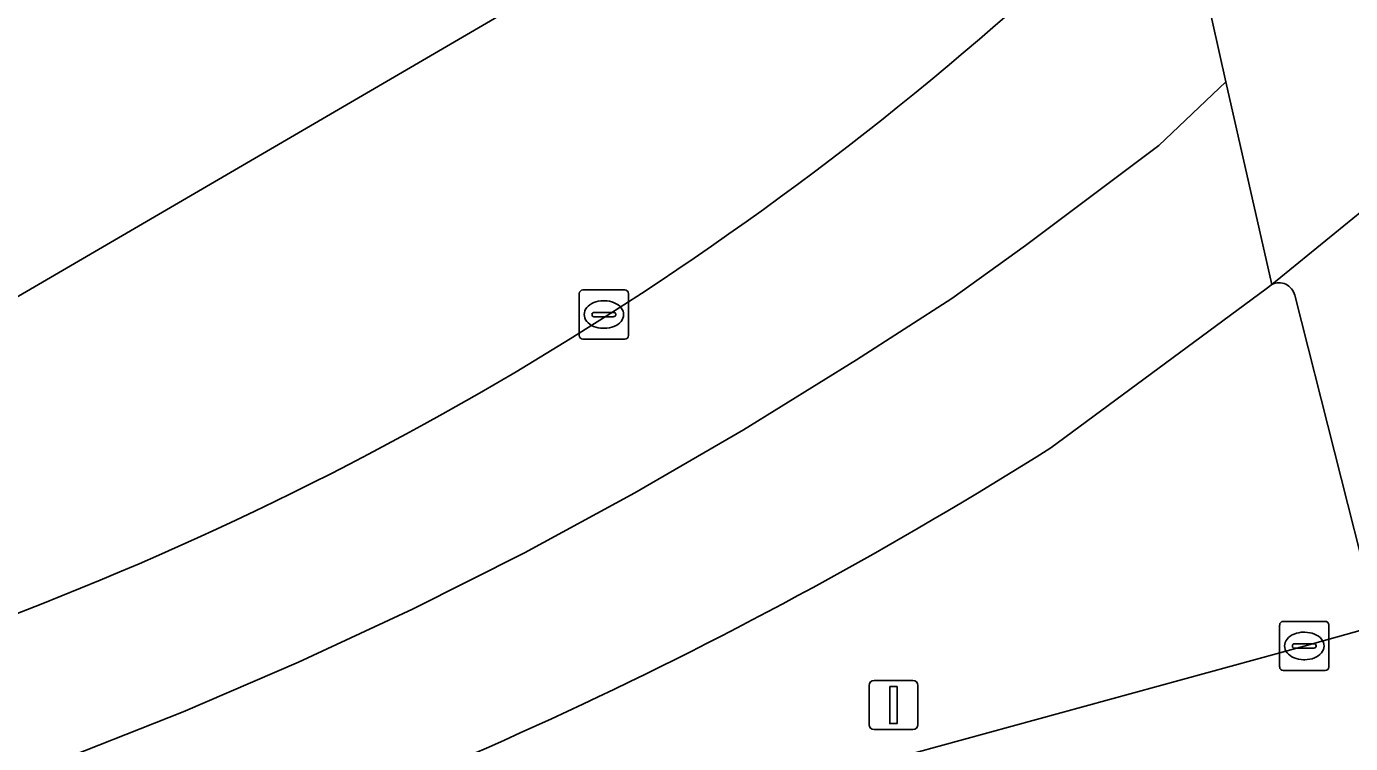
# Model space of a CAD drawing. Extents: x 158352 to 159489, y 383828 to 384603.
# Drawn here: x 159202.66 to 159229.58, y 383975.15 to 383989.73 of the extents above; entities that cross this region are included whole.
import ezdxf

# ---------------------------------------------------------------- set-up
doc = ezdxf.new("R2010")
doc.units = 0
for name, color, linetype in [('IMGEO_Berm_groen', 7, 'Continuous'), ('IMGEO_Kolk', 7, 'Continuous'), ('IMGEO_Lichtmast', 7, 'Continuous'), ('IMGEO_OVBaan_gesloten', 7, 'Continuous'), ('IMGEO_Rijbaan_lokaal_open', 7, 'Continuous'), ('IMGEO_Rijbaan_regionaal_gesloten', 7, 'Continuous'), ('IMGEO_Voetpad_open', 7, 'Continuous')]:
    doc.layers.add(name, color=color, linetype=linetype)

msp = doc.modelspace()

# ---------------------------------------------------------------- linework, layer by layer
at = {"layer": 'IMGEO_Berm_groen'}
for points in [[(159227.977, 383984.484), (159227.863, 383984.392), (159223.487, 383981.159)], [(159230.06, 383977.9), (159228.447, 383984.264)], [(159219.77, 383974.497), (159219.732, 383974.693), (159228.64, 383977.134), (159229.826, 383977.466)]]:
    msp.add_lwpolyline(points, dxfattribs=at)
for centre, radius, start, end in [((159228.124, 383984.186), 0.332, 13.539, 116.2938), ((159176.289, 384056.099), 88.564, 287.70673, 302.20347)]:
    msp.add_arc(centre, radius, start, end, dxfattribs=at)
at = {"layer": 'IMGEO_Kolk'}
for p, q in [((159213.976, 383984.371), (159214.828, 383984.371)), ((159213.901, 383983.445), (159213.901, 383984.297)), ((159214.389, 383984.151), (159214.414, 383984.151)), ((159214.902, 383984.297), (159214.902, 383983.445)), ((159214.16, 383983.865), (159214.16, 383983.877)), ((159214.598, 383983.828), (159214.2, 383983.828)), ((159214.203, 383983.914), (159214.601, 383983.914)), ((159214.644, 383983.877), (159214.644, 383983.865)), ((159214.412, 383983.591), (159214.387, 383983.591)), ((159214.828, 383983.371), (159213.976, 383983.371)), ((159228.214, 383977.635), (159229.066, 383977.635)), ((159228.139, 383976.709), (159228.139, 383977.561)), ((159228.627, 383977.415), (159228.652, 383977.415)), ((159229.14, 383977.561), (159229.14, 383976.709)), ((159228.398, 383977.129), (159228.398, 383977.141)), ((159228.836, 383977.092), (159228.438, 383977.092)), ((159228.441, 383977.178), (159228.839, 383977.178)), ((159228.882, 383977.141), (159228.882, 383977.129)), ((159228.65, 383976.855), (159228.625, 383976.855)), ((159229.066, 383976.635), (159228.214, 383976.635))]:
    msp.add_line(p, q, dxfattribs=at)
for points in [[(159213.976, 383984.371), (159214.828, 383984.371)], [(159213.901, 383983.445), (159213.901, 383984.297)], [(159214.902, 383984.297), (159214.902, 383983.445)], [(159214.828, 383983.371), (159213.976, 383983.371)], [(159228.214, 383977.635), (159229.066, 383977.635)], [(159228.139, 383976.709), (159228.139, 383977.561)], [(159229.14, 383977.561), (159229.14, 383976.709)], [(159229.066, 383976.635), (159228.214, 383976.635)]]:
    msp.add_lwpolyline(points, dxfattribs=at)
for centre, radius, start, end in [((159213.978, 383984.295), 0.0765, 91.552, 178.448), ((159213.978, 383984.295), 0.0765, 91.552, 178.448), ((159214.826, 383984.295), 0.0765, 1.552, 88.448), ((159214.826, 383984.295), 0.0765, 1.552, 88.448), ((159214.2, 383983.874), 0.0403, 85.8775, 175.7526), ((159214.197, 383983.864), 0.0366, 178.938, 274.7102), ((159214.601, 383983.871), 0.043, 264.8664, 352.4533), ((159214.605, 383983.876), 0.0386, 1.7309, 96.639), ((159213.978, 383983.447), 0.0765, 181.552, 268.448), ((159213.978, 383983.447), 0.0765, 181.552, 268.448), ((159214.826, 383983.447), 0.0765, 271.552, 358.448), ((159214.826, 383983.447), 0.0765, 271.552, 358.448), ((159228.216, 383977.559), 0.0765, 91.552, 178.448), ((159228.216, 383977.559), 0.0765, 91.552, 178.448), ((159229.064, 383977.559), 0.0765, 1.552, 88.448), ((159229.064, 383977.559), 0.0765, 1.552, 88.448), ((159228.438, 383977.138), 0.0403, 85.8775, 175.7526), ((159228.435, 383977.128), 0.0366, 178.938, 274.7102), ((159228.839, 383977.135), 0.043, 264.8664, 352.4533), ((159228.843, 383977.14), 0.0386, 1.7309, 96.639), ((159228.216, 383976.711), 0.0765, 181.552, 268.448), ((159228.216, 383976.711), 0.0765, 181.552, 268.448), ((159229.064, 383976.711), 0.0765, 271.552, 358.448), ((159229.064, 383976.711), 0.0765, 271.552, 358.448)]:
    msp.add_arc(centre, radius, start, end, dxfattribs=at)
for centre, major_axis, ratio, start_param, end_param in [((159214.388, 383983.871), (-0.387, 0.002), 0.722429, 4.712389, 7.853982), ((159214.413, 383983.871), (-0.39, 0.002), 0.717154, 1.570796, 4.712389), ((159228.626, 383977.135), (-0.387, 0.002), 0.722429, 4.712389, 7.853982), ((159228.651, 383977.135), (-0.39, 0.002), 0.717154, 1.570796, 4.712389)]:
    msp.add_ellipse(centre, major_axis=major_axis, ratio=ratio, start_param=start_param, end_param=end_param, dxfattribs=at)
at = {"layer": 'IMGEO_Lichtmast'}
for p, q in [((159219.793, 383975.534), (159219.793, 383976.334)), ((159219.793, 383976.334), (159219.793, 383975.534)), ((159219.893, 383976.434), (159220.683, 383976.434)), ((159220.683, 383976.434), (159219.893, 383976.434)), ((159220.783, 383976.334), (159220.783, 383975.534)), ((159220.783, 383975.534), (159220.783, 383976.334)), ((159220.683, 383975.434), (159219.893, 383975.434)), ((159219.893, 383975.434), (159220.683, 383975.434))]:
    msp.add_line(p, q, dxfattribs=at)
msp.add_lwpolyline([(159220.213, 383976.309), (159220.363, 383976.309), (159220.363, 383975.559), (159220.213, 383975.559), (159220.213, 383976.309)], dxfattribs=at)
for centre, start, end in [((159219.893, 383976.334), 90, 180), ((159219.893, 383976.334), 90, 180), ((159220.683, 383976.334), 0, 90), ((159220.683, 383976.334), 360, 90), ((159219.893, 383975.534), 180, 270), ((159219.893, 383975.534), 180, 270), ((159220.683, 383975.534), 270, 0), ((159220.683, 383975.534), 270, 0)]:
    msp.add_arc(centre, 0.1, start, end, dxfattribs=at)
at = {"layer": 'IMGEO_OVBaan_gesloten'}
msp.add_lwpolyline([(159230.686, 383974.033), (159229.826, 383977.466), (159228.64, 383977.134), (159219.732, 383974.693), (159219.77, 383974.497)], dxfattribs=at)
at = {"layer": 'IMGEO_Rijbaan_lokaal_open'}
for points in [[(159170.793, 383975.067), (159171.391, 383975.38), (159181.483, 383981.264), (159182.142, 383981.649), (159209.99, 383997.948), (159214.05, 383990.983), (159190.411, 383977.201)], [(159190.411, 383977.201), (159214.05, 383990.983), (159209.99, 383997.948), (159182.142, 383981.649)]]:
    msp.add_lwpolyline(points, dxfattribs=at)
msp.add_arc((159178.505, 384040.198), 66.846, 290.3516, 313.95897, dxfattribs=at)
at = {"layer": 'IMGEO_Rijbaan_regionaal_gesloten'}
for points in [[(159227.047, 383988.599), (159226.073, 383992.943), (159225.067, 383992.201), (159224.906, 383992.08)], [(159226.073, 383992.943), (159227.047, 383988.599), (159227.977, 383984.484), (159229.993, 383986.12), (159230.133, 383986.234), (159232.706, 383988.435)], [(159202.97, 383974.661), (159205.85, 383975.797), (159208.194, 383976.805), (159210.508, 383977.883), (159212.788, 383979.03), (159215.033, 383980.245), (159217.24, 383981.527), (159219.536, 383982.954), (159221.473, 383984.194), (159222.975, 383985.277), (159225.68, 383987.305), (159227.047, 383988.599)], [(159223.487, 383981.159), (159227.863, 383984.392), (159227.977, 383984.484), (159227.047, 383988.599), (159225.68, 383987.305), (159222.975, 383985.277), (159221.473, 383984.194), (159219.536, 383982.954), (159217.24, 383981.527), (159215.033, 383980.245), (159212.788, 383979.03), (159210.508, 383977.883), (159208.194, 383976.805), (159205.85, 383975.797), (159202.97, 383974.661)]]:
    msp.add_lwpolyline(points, dxfattribs=at)
for centre, radius, start, end in [((159178.505, 384040.198), 66.846, 290.3516, 313.95897), ((159176.289, 384056.099), 88.564, 287.70673, 302.20347)]:
    msp.add_arc(centre, radius, start, end, dxfattribs=at)
at = {"layer": 'IMGEO_Voetpad_open'}
for points in [[(159231.794, 383978.375), (159229.926, 383985.798), (159229.993, 383986.12), (159227.977, 383984.484)], [(159228.447, 383984.264), (159230.06, 383977.9)]]:
    msp.add_lwpolyline(points, dxfattribs=at)
msp.add_arc((159228.124, 383984.186), 0.332, 13.539, 116.2938, dxfattribs=at)

doc.saveas('drawing.dxf')
